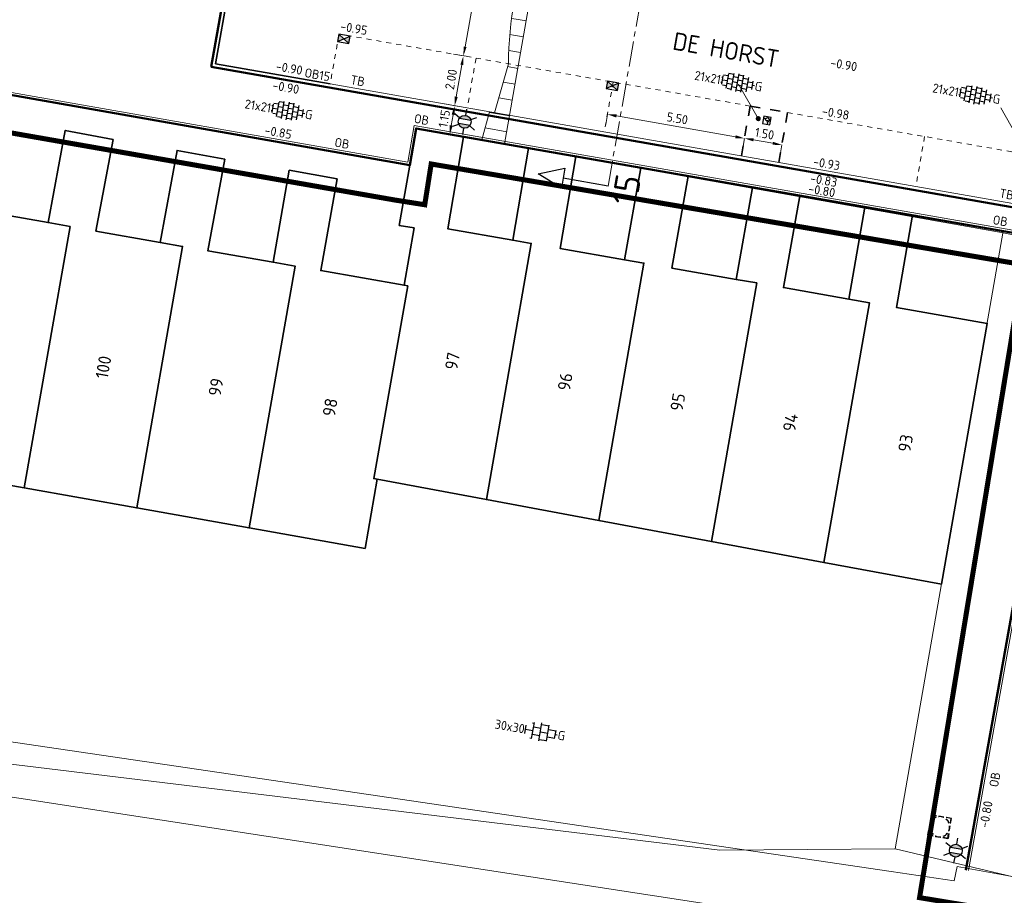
# Model space of a CAD drawing. Header units: metres. Extents: x 2514 to 227642, y 1683 to 852646.
# Tile 306 of 462: x 113983 to 114022, y 426171 to 426205. Entities that reach past the tile are written whole.
import ezdxf
from ezdxf.enums import TextEntityAlignment as Align
from ezdxf.lldxf.tags import DXFTag

# ---------------------------------------------------------------- set-up
doc = ezdxf.new("R2010")
doc.units = ezdxf.units.M
for name, pattern in [('VW-1-1_STREEP', [2, 1, -1]), ('XX-CENTER', [8, 5, -1, 1, -1]), ('ZZ-HIDDEN-SO', [4, 2, -2])]:
    doc.linetypes.add(name, pattern=pattern)
doc.layers.get('Defpoints').update_dxf_attribs({"color": 244, "lineweight": 35})
for name, color, linetype, lineweight in [('B-WE-GR-BEPLANTING_CULTUUR_HEESTERS-GV', 252, 'Continuous', 18), ('B-WE-KG-GRENS_PERCEEL-GV', 252, 'KG-PERCEEL', 18), ('B-WE-OG-BEBOUWING-GV', 4, 'Continuous', 35), ('B-WE-OG-BEBOUWING_HUISNUMMER-T25-200', 7, 'Continuous', 25), ('B-WE-OG-BEBOUWING_STRAATNAAM-T35', 2, 'Continuous', 35), ('B-WE-VH-VERHARDING_TEGEL-GV', 252, 'Continuous', 18), ('N-PRES-BETONTEGELS', 254, 'Continuous', 5), ('N-WE-IE-MEUBILAIR_WEGMEUBILAIR_LICHTMAST-S', 7, 'Continuous', 25), ('N-WE-KG-WERKGRENS-G', 7, 'XX-CENTER', 35), ('N-WE-RI-HWA_KOLK-S', 150, 'Continuous', 25), ('N-WE-RI-PUT-OPHOOGTEBRENGEN-S', 7, 'Continuous', 25), ('N-WE-VH-KANTOPSLUITING-T18', 1, 'Continuous', 18), ('N-WE-VH-KANTOPSLUITING_ACHTERKANTBAND-G', 1, 'Continuous', 50), ('N-WE-VH-KANTOPSLUITING_OPSLUITBAND_100X200-G', 1, 'Continuous', 18), ('N-WE-VH-KANTOPSLUITING_OPSLUITBAND_150X250-G', 1, 'Continuous', 35), ('N-WE-VH-KANTOPSLUITING_TROTTOIRBAND_130 150-G', 2, 'Continuous', 13), ('N-WE-VH-M', 7, 'Continuous', 18), ('N-WE-VH-MATERIAALGRENS-G', 7, 'ZZ-HIDDEN-SO', 35), ('N-WE-VH-NAP-T18', 1, 'Continuous', 18), ('N-WE-VH-VERHARDING_TEGEL-S', 1, 'Continuous', 25), ('N-WE-VH-VERKANTING-G', 252, 'Continuous', 5), ('N-WE-VH-VERKEERSTEGEL-S', 7, 'Continuous', 25), ('N-WE-VW-MARKERING_LANGS_STREEP_11_010-G', 7, 'VW-1-1_STREEP', 13), ('X-XX-AL-VERWIJZING-S', 7, 'Continuous', 25), ('X-XX-AL-VERWIJZING_DOORSNEDE-G', 7, 'XX-CENTER', 18)]:
    doc.layers.add(name, color=color, linetype=linetype, lineweight=lineweight)
doc.styles.add('ISO', font='NLCS-ISO.ttf')
doc.styles.add('NLCS-ISO', font='NLCS-ISO.ttf', dxfattribs={"height": 1.8})
doc.styles.add('NLCS-ISO-M200-T18', font='NLCS-ISO.ttf', dxfattribs={"height": 0.36})
doc.styles.add('NLCS-ISO-M200-T25', font='NLCS-ISO.ttf', dxfattribs={"height": 0.5})
doc.styles.add('NLCS-ISO-M200-T35', font='NLCS-ISO.ttf', dxfattribs={"height": 0.7})
doc.styles.get("Standard").update_dxf_attribs({"font": 'romans'})
tags = doc.linetypes.add('KG-PERCEEL', pattern='A,5.5,-2,["P",Standard,S=1.8,R=0,X=-0.5,Y=-0.9],-2,5.5,-2,[5,NLCS.SHX,S=0.75,R=0,X=0,Y=0],-2', length=19).pattern_tags.tags
tags[6] = DXFTag(74, 10)
doc.dimstyles.new('NLCS-M200-T18-PIJL_L2_H1', dxfattribs={"dimscale": 0.2, "dimtxt": 2.5, "dimasz": 1.8, "dimexe": 2, "dimexo": 2, "dimgap": 0.7, "dimtad": 1, "dimzin": 0, "dimdsep": 46, "dimtxsty": 'NLCS-ISO-M200-T18', "dimcen": 0, "dimdle": 2, "dimclrd": 256, "dimclre": 256, "dimclrt": 1, "dimadec": 1, "dimazin": 0, "dimtfac": 1, "dimtdec": 3, "dimtofl": 0, "dimtmove": 0, "dimatfit": 3, "dimfxl": 2, "dimfxlon": 1, "dimtfillclr": 256, "dimtolj": 1, "dimtzin": 0, "dimlwd": -1, "dimlwe": -1, "dimarcsym": 0})
doc.dimstyles.new('NLCS-M200-T18-PIJL_L2_H2', dxfattribs={"dimscale": 0.2, "dimtxt": 2.5, "dimasz": 1.8, "dimexe": 2, "dimexo": 2, "dimgap": 0.7, "dimtad": 1, "dimzin": 0, "dimdsep": 46, "dimtxsty": 'NLCS-ISO-M200-T18', "dimcen": 0, "dimdle": 2, "dimclrd": 256, "dimclre": 256, "dimclrt": 1, "dimazin": 0, "dimtfac": 1, "dimtdec": 3, "dimtofl": 0, "dimtmove": 0, "dimatfit": 3, "dimfxl": 2, "dimfxlon": 1, "dimtfillclr": 256, "dimtolj": 1, "dimtzin": 0, "dimlwd": -1, "dimlwe": -1, "dimarcsym": 0})

# ---------------------------------------------------------------- blocks, each defined once
blk = doc.blocks.new('SVH-VERKEERSTEGEL_300X300_ROLSTOELTEGEL')
blk.add_hatch(color=256).paths.add_polyline_path([(-0.054, -0.046), (-0.054, -0.047, 33.986882)])
blk.add_line((0.014, -0.112), (-0.049, -0.112))
at = {"flags": 128}
blk.add_lwpolyline([(-0.054, -0.047, 33.986882), (-0.054, -0.046), (-0.049, -0.146), (0.038, -0.146), (0.075, -0.213), (0.11, -0.213)], format="xyb", dxfattribs=at)
blk.add_arc((-0.025, -0.188), 0.076, 125.8345, 346.0957)
blk.add_3dface([(-0.15, -0.3), (0.15, -0.3), (0.15, 0), (-0.15, 0)])
blk = doc.blocks.new('SVH-TEGEL_300X300_DUN_HALFST_KL-SO')
for p, q in [((-3.08, 0.75), (-3, 0.75)), ((-3, -0.83), (-3, 0.83)), ((-3, 0), (-1.5, 0)), ((-1.84, 1.5), (-1.5, 1.5)), ((-1.5, -1.6), (-1.5, 1.6)), ((-1.5, 0.75), (0, 0.75)), ((0, -1.78), (0, 1.78)), ((0, 1.5), (1.5, 1.5)), ((0, 0), (1.5, 0)), ((1.5, -1.6), (1.5, 1.6)), ((1.5, 0.75), (3, 0.75)), ((3, -0.83), (3, 0.83)), ((3, 0), (3.39, 0)), ((-3.08, -0.75), (-3, -0.75)), ((-1.84, -1.5), (-1.5, -1.5)), ((-1.5, -0.75), (0, -0.75)), ((0, -1.5), (1.5, -1.5)), ((1.5, -0.75), (3, -0.75))]:
    blk.add_line(p, q)
at = {"style": 'NLCS-ISO'}
blk.add_attdef('FORMAAT', text='', height=1.8, dxfattribs=at).set_placement((-3.18, 0), align=Align.MIDDLE_RIGHT)
blk.add_attdef('KLEUR', text='', height=1.8, dxfattribs=at).set_placement((3.49, 0), align=Align.MIDDLE_LEFT)
at = {"style": 'NLCS-ISO', "flags": 1}
blk.add_attdef('FUNCTIE', text='', height=1.8, dxfattribs=at).set_placement((0.12, -3.58), align=Align.MIDDLE_CENTER)
blk = doc.blocks.new('SRI-PUT_OPHOOGTEBRENGEN-SO-flat-84')
at = {"layer": 'N-WE-RI-PUT-OPHOOGTEBRENGEN-S', "lineweight": -3}
for points in [[(-0.129, 0.426), (-0.326, 0.459), (-0.36, 0.262)], [(0.167, 0.376), (-0.031, 0.409)], [(-0.376, 0.163), (-0.41, -0.034)], [(0.429, 0.129), (0.462, 0.326), (0.265, 0.359)], [(0.379, -0.167), (0.413, 0.03)], [(-0.426, -0.133), (-0.459, -0.33), (-0.262, -0.363)], [(-0.164, -0.38), (0.034, -0.413)]]:
    blk.add_lwpolyline(points, dxfattribs=at)
at = {"layer": 'N-WE-RI-PUT-OPHOOGTEBRENGEN-S'}
blk.add_lwpolyline([(0.363, -0.266), (0.329, -0.463), (0.132, -0.43)], dxfattribs=at)
at = {"layer": 'N-WE-RI-PUT-OPHOOGTEBRENGEN-S', "lineweight": -3, "ltscale": 0.2}
for start, end in [(65.4292, 95.4292), (155.4292, 185.4292), (110.4292, 140.4292), (20.4292, 50.4292), (335.434, 5.434), (200.434, 230.434), (245.434, 275.434), (290.434, 320.434)]:
    blk.add_arc((0.002, -0.002), 0.4, start, end, dxfattribs=at)
blk = doc.blocks.new('SRI-PUT_OPHOOGTEBRENGEN-SO-flat-119')
at = {"layer": 'N-WE-RI-PUT-OPHOOGTEBRENGEN-S', "lineweight": -3}
for points in [[(-0.13, 0.427), (-0.327, 0.461), (-0.362, 0.265)], [(0.165, 0.375), (-0.032, 0.41)], [(-0.379, 0.166), (-0.413, -0.031)], [(0.426, 0.126), (0.461, 0.323), (0.264, 0.358)], [(0.375, -0.169), (0.409, 0.028)], [(-0.17, -0.378), (0.027, -0.413)], [(0.126, -0.43), (0.323, -0.465), (0.357, -0.268)]]:
    blk.add_lwpolyline(points, dxfattribs=at)
at = {"layer": 'N-WE-RI-PUT-OPHOOGTEBRENGEN-S'}
blk.add_lwpolyline([(-0.268, -0.361), (-0.465, -0.326), (-0.431, -0.129)], dxfattribs=at)
at = {"layer": 'N-WE-RI-PUT-OPHOOGTEBRENGEN-S', "lineweight": -3}
for start_param, end_param in [(4.450548, 4.974147), (6.021428, 6.545027), (5.23603, 5.759628), (3.66515, 4.188748), (2.879751, 3.40335), (0.523641, 1.047239), (1.309039, 1.832638), (2.094353, 2.617952)]:
    blk.add_ellipse((-0.002, -0.002), major_axis=(-0.394, 0.069), ratio=0.999848, start_param=start_param, end_param=end_param, dxfattribs=at)
blk = doc.blocks.new('N-SRI-KOLK_STRAAT_450X300-SO')
h = blk.add_hatch(color=256)
h.dxf.hatch_style = 1
h.paths.add_polyline_path([(0, 0.75), (-1.125, 1.5), (-1.125, 0)])
h.paths.add_polyline_path([(1.125, 1.5), (0, 0.75), (1.125, 0)])
for p, q in [((-1.125, 0), (1.125, 1.5)), ((1.125, 0), (-1.125, 1.5))]:
    blk.add_line(p, q)
at = {"flags": 128}
blk.add_lwpolyline([(-1.125, 0), (1.125, 0), (1.125, 1.5), (-1.125, 1.5)], close=True, dxfattribs=at)
blk = doc.blocks.new('*D609')
at = {"layer": 'Defpoints', "color": 0, "ltscale": 0.2, "transparency": 16777216}
for p in [(114011.392, 426200.922), (114012.818, 426200.371), (114012.87, 426200.664)]:
    blk.add_point(p, dxfattribs=at)
at = {"layer": 'N-WE-VH-M', "ltscale": 0.2, "transparency": 16777216}
for p, q in [((114011.341, 426200.63), (114011.272, 426200.236)), ((114011.695, 426200.568), (114012.464, 426200.433)), ((114012.818, 426200.371), (114012.749, 426199.977))]:
    blk.add_line(p, q, dxfattribs=at)
for points in [[(114011.706, 426200.627), (114011.685, 426200.509), (114011.341, 426200.63)], [(114012.474, 426200.492), (114012.453, 426200.374), (114012.818, 426200.371)]]:
    blk.add_solid(points, dxfattribs=at)
at = {"layer": 'N-WE-VH-M', "ltscale": 0.2, "transparency": 16777216, "insert": (114012.135, 426200.816), "char_height": 0.36, "attachment_point": 5, "rotation": 350.0779, "style": 'NLCS-ISO-M200-T18'}
blk.add_mtext('\\A1;1.50', dxfattribs=at)
blk = doc.blocks.new('*D610')
at = {"layer": 'Defpoints', "color": 0, "ltscale": 0.2, "transparency": 16777216}
for p in [(114005.923, 426201.577), (114005.923, 426201.577), (114011.341, 426200.63)]:
    blk.add_point(p, dxfattribs=at)
at = {"layer": 'N-WE-VH-M', "ltscale": 0.2, "transparency": 16777216}
for p, q in [((114005.923, 426201.577), (114005.854, 426201.183)), ((114010.986, 426200.692), (114006.278, 426201.515)), ((114011.341, 426200.63), (114011.272, 426200.236))]:
    blk.add_line(p, q, dxfattribs=at)
for points in [[(114006.288, 426201.574), (114006.267, 426201.456), (114005.923, 426201.577)], [(114010.997, 426200.751), (114010.976, 426200.633), (114011.341, 426200.63)]]:
    blk.add_solid(points, dxfattribs=at)
at = {"layer": 'N-WE-VH-M', "ltscale": 0.2, "transparency": 16777216, "insert": (114008.687, 426201.419), "char_height": 0.36, "attachment_point": 5, "rotation": 350.0779, "style": 'NLCS-ISO-M200-T18'}
blk.add_mtext('\\A1;5.50', dxfattribs=at)
blk = doc.blocks.new('*D497')
at = {"layer": 'Defpoints', "color": 0, "transparency": 16777216}
for p in [(114001.111, 426208.842), (114001.608, 426208.754), (114000.729, 426203.803)]:
    blk.add_point(p, dxfattribs=at)
at = {"layer": 'N-WE-VH-M', "transparency": 16777216}
for p, q in [((114001.214, 426208.824), (114000.717, 426208.912)), ((114000.295, 426204.246), (114001.048, 426208.488)), ((114000.335, 426203.873), (113999.838, 426203.961))]:
    blk.add_line(p, q, dxfattribs=at)
for points in [[(114000.989, 426208.498), (114001.107, 426208.477), (114001.111, 426208.842)], [(114000.236, 426204.256), (114000.354, 426204.235), (114000.232, 426203.891)]]:
    blk.add_solid(points, dxfattribs=at)
at = {"layer": 'N-WE-VH-M', "transparency": 16777216, "insert": (114000.356, 426206.423), "char_height": 0.36, "attachment_point": 5, "rotation": 79.9328, "style": 'NLCS-ISO-M200-T18'}
blk.add_mtext('\\A1;5.03', dxfattribs=at)
blk = doc.blocks.new('*D498')
at = {"layer": 'Defpoints', "color": 0, "transparency": 16777216}
for p in [(114000.729, 426203.803), (113999.887, 426201.92), (114000.384, 426201.833)]:
    blk.add_point(p, dxfattribs=at)
at = {"layer": 'N-WE-VH-M', "transparency": 16777216}
for p, q in [((114000.335, 426203.872), (113999.837, 426203.959)), ((114000.169, 426203.535), (113999.949, 426202.274)), ((113999.99, 426201.902), (113999.493, 426201.989))]:
    blk.add_line(p, q, dxfattribs=at)
for points in [[(114000.11, 426203.546), (114000.229, 426203.525), (114000.231, 426203.89)], [(113999.89, 426202.285), (114000.008, 426202.264), (113999.887, 426201.92)]]:
    blk.add_solid(points, dxfattribs=at)
at = {"layer": 'N-WE-VH-M', "transparency": 16777216, "insert": (113999.744, 426202.96), "char_height": 0.36, "attachment_point": 5, "rotation": 80.0779, "style": 'NLCS-ISO-M200-T18'}
blk.add_mtext('\\A1;2.00', dxfattribs=at)
blk = doc.blocks.new('*D499')
at = {"layer": 'Defpoints', "color": 0, "transparency": 16777216}
for p in [(114000.384, 426201.833), (113999.689, 426200.787), (114000.186, 426200.7)]:
    blk.add_point(p, dxfattribs=at)
at = {"layer": 'N-WE-VH-M', "transparency": 16777216}
for p, q in [((113999.99, 426201.902), (113999.493, 426201.989)), ((113999.825, 426201.565), (113999.751, 426201.142)), ((113999.792, 426200.769), (113999.295, 426200.856))]:
    blk.add_line(p, q, dxfattribs=at)
for points in [[(113999.766, 426201.575), (113999.884, 426201.555), (113999.887, 426201.92)], [(113999.692, 426201.152), (113999.81, 426201.131), (113999.689, 426200.787)]]:
    blk.add_solid(points, dxfattribs=at)
at = {"layer": 'N-WE-VH-M', "transparency": 16777216, "insert": (113999.473, 426201.408), "char_height": 0.36, "attachment_point": 5, "rotation": 80.0779, "style": 'NLCS-ISO-M200-T18'}
blk.add_mtext('\\A1;1.15', dxfattribs=at)
blk = doc.blocks.new('SAL-VERWIJZING_DOORSNEDE_BOVEN-SO')
for p, q in [((-2, 9), (0, 14)), ((0, 14), (2, 9)), ((2, 9), (-2, 9)), ((0, 0), (0, 9))]:
    blk.add_line(p, q)
at = {"lineweight": 50, "style": 'NLCS-ISO'}
blk.add_attdef('...', text='', height=5, dxfattribs=at).set_placement((-0.05, -1.19), align=Align.TOP_CENTER)
blk = doc.blocks.new('SVH-TEGEL_200X200_HALFST_KL-SO')
for p, q in [((-3, 0.5), (-3.26, 0.5)), ((-2, 1), (-3, 1)), ((-3, -0.83), (-3, 0.83)), ((-2, 0), (-3, 0)), ((-1, 1.5), (-2, 1.5)), ((-2, -1.44), (-2, 1.44)), ((-1, 0.5), (-2, 0.5)), ((-1, -1.7), (-1, 1.7)), ((0, 1), (-1, 1)), ((0, 0), (-1, 0)), ((0, -1.78), (0, 1.78)), ((1, 1.5), (0, 1.5)), ((1, 0.5), (0, 0.5)), ((1, -1.7), (1, 1.7)), ((2, 1), (1, 1)), ((2, 0), (1, 0)), ((2, -1.44), (2, 1.44)), ((3, 0.5), (2, 0.5)), ((3, -0.83), (3, 0.83)), ((3.39, 0), (3, 0)), ((-3, -0.5), (-3.26, -0.5)), ((-2, -1), (-2.81, -1)), ((-1, -0.5), (-2, -0.5)), ((-1, -1.5), (-1.84, -1.5)), ((0, -1), (-1, -1)), ((1, -0.5), (0, -0.5)), ((1, -1.5), (0, -1.5)), ((2, -1), (1, -1)), ((3, -0.5), (2, -0.5))]:
    blk.add_line(p, q)
at = {"style": 'NLCS-ISO'}
blk.add_attdef('FORMAAT', text='', height=1.8, dxfattribs=at).set_placement((-3.36, 0), align=Align.MIDDLE_RIGHT)
blk.add_attdef('KLEUR', text='', height=1.8, dxfattribs=at).set_placement((3.49, 0), align=Align.MIDDLE_LEFT)
at = {"style": 'NLCS-ISO', "flags": 1}
blk.add_attdef('FUNCTIE', text='', height=1.8, dxfattribs=at).set_placement((0.12, -3.58), align=Align.MIDDLE_CENTER)
blk = doc.blocks.new('N-SIE-WEG_LICHTMAST-SO')
h = blk.add_hatch(color=256)
h.paths.add_polyline_path([(1.16, 0.5, 0.658505), (-1.16, 0.5)])
h.paths.add_polyline_path([(-1.16, -0.5, 0.658505), (1.16, -0.5)])
at = {"flags": 128}
for points in [[(0, 1.27), (0, 2.53)], [(-2.19, 1.27), (-1.1, 0.63)], [(-1.16, 0.5), (1.16, 0.5)], [(1.1, 0.63), (2.19, 1.27)], [(-2.19, -1.27), (-1.1, -0.63)], [(-1.16, -0.5), (1.16, -0.5)], [(0, -1.27), (0, -2.53)], [(2.19, -1.27), (1.1, -0.63)]]:
    blk.add_lwpolyline(points, dxfattribs=at)
at = {"ltscale": 0.5}
blk.add_circle((0, 0), 1.27, dxfattribs=at)
at = {"style": 'NLCS-ISO'}
blk.add_attdef('TYPE', text='', height=1.8, dxfattribs=at).set_placement((0, 2.53), align=Align.BOTTOM_CENTER)

msp = doc.modelspace()

# ---------------------------------------------------------------- hatches: boundary and pattern name
at = {"layer": 'N-WE-VH-VERKANTING-G', "ltscale": 0.2}
h = msp.add_hatch(dxfattribs=at)
h.set_pattern_fill('ANSI31', color=256, scale=0.2, angle=45)
h.set_pattern_definition([(170.05005, (113930.33084, 426275.3435), (-0.1097203, -0.625449), [])])
edge = h.paths.add_edge_path()
edge.add_line((114004.282, 426214.217), (114001.86, 426200.407))
edge.add_line((114001.86, 426200.407), (114000.956, 426200.565))
edge.add_line((114000.956, 426200.565), (114001.268, 426201.678))
edge.add_line((114001.268, 426201.678), (114001.465, 426201.644))
edge.add_line((114001.465, 426201.644), (114002.01, 426203.579))
edge.add_arc((114017.859, 426203.349), 15.851, 160.9292, 179.1703, ccw=False)
edge.add_line((114002.878, 426208.528), (114003.25, 426213.541))
edge.add_line((114003.25, 426213.541), (114003.056, 426213.575))
edge.add_line((114003.056, 426213.575), (114003.119, 426214.421))
edge.add_line((114003.119, 426214.421), (114004.282, 426214.217))

# ---------------------------------------------------------------- linework, layer by layer
at = {"layer": 'B-WE-GR-BEPLANTING_CULTUUR_HEESTERS-GV'}
msp.add_lwpolyline([(114017.556, 426169.191), (113962.572, 426177.63), (113962.123, 426173.64), (113987.849, 426168.956), (114015.93, 426164.115), (114016.554, 426164.108), (114017.19, 426164.255), (114017.762, 426164.555), (114018.441, 426165.161), (114018.761, 426165.657), (114019.133, 426167.778)], close=True, dxfattribs=at)
at = {"layer": 'B-WE-KG-GRENS_PERCEEL-GV', "ltscale": 0.2}
for points in [[(114017.294, 426172.556), (114021.572, 426196.959), (113998.362, 426201.019), (113998.109, 426199.571), (113972.953, 426204), (113973.113, 426204.896), (113967.098, 426205.948), (113966.088, 426200.205), (113966.669, 426200.102), (113962.955, 426178.971)], [(114053.283, 426166.233), (114023.242, 426171.147), (114017.294, 426172.556), (114010.369, 426172.502), (113974.837, 426176.801), (113963.033, 426178.96), (113962.955, 426178.971), (113959.511, 426179.444)]]:
    msp.add_lwpolyline(points, dxfattribs=at)
at = {"layer": 'B-WE-OG-BEBOUWING-GV'}
for points in [[(113981.949, 426201.375), (113980.067, 426201.699), (113979.441, 426198.067), (113980.24, 426197.927), (113978.425, 426187.599), (113982.87, 426186.811), (113984.686, 426197.144), (113983.81, 426197.298), (113981.323, 426197.736)], [(113986.382, 426200.585), (113984.495, 426200.94), (113983.81, 426197.298), (113984.686, 426197.144), (113982.87, 426186.811), (113987.315, 426186.024), (113989.132, 426196.361), (113988.243, 426196.518), (113985.701, 426196.966)], [(114000.239, 426200.696), (113998.362, 426201.019), (113998.109, 426199.571), (113997.692, 426197.191), (113998.283, 426197.087), (113997.884, 426194.822), (113998.027, 426194.797), (113996.684, 426187.181), (113996.825, 426187.155), (114001.137, 426186.353), (114002.912, 426196.477), (114002.184, 426196.605), (113999.613, 426197.056)], [(113990.796, 426199.806), (113988.915, 426200.154), (113988.243, 426196.518), (113989.132, 426196.361), (113987.315, 426186.024), (113991.76, 426185.236), (113993.578, 426195.579), (113992.704, 426195.733), (113990.126, 426196.187)], [(114004.674, 426199.917), (114002.806, 426200.237), (114002.184, 426196.605), (114002.912, 426196.477), (114001.137, 426186.353), (114005.585, 426185.525), (114007.368, 426195.697), (114006.601, 426195.831), (114004.051, 426196.278)], [(113995.236, 426199.031), (113993.349, 426199.366), (113992.704, 426195.733), (113993.578, 426195.579), (113991.76, 426185.236), (113996.343, 426184.424), (113996.825, 426187.155), (113996.684, 426187.181), (113998.027, 426194.797), (113997.884, 426194.822), (113994.591, 426195.401)], [(114009.109, 426199.141), (114007.239, 426199.469), (114006.601, 426195.831), (114007.368, 426195.697), (114005.585, 426185.525), (114010.033, 426184.698), (114011.824, 426194.915), (114011.013, 426195.057), (114008.471, 426195.503)], [(114013.533, 426198.357), (114011.664, 426198.692), (114011.013, 426195.057), (114011.824, 426194.915), (114010.033, 426184.698), (114014.481, 426183.87), (114016.281, 426194.134), (114015.469, 426194.276), (114012.883, 426194.729)], [(114017.983, 426197.587), (114016.104, 426197.915), (114015.469, 426194.276), (114016.281, 426194.134), (114014.481, 426183.87), (114019.126, 426183.006), (114020.934, 426193.318), (114017.347, 426193.947)]]:
    msp.add_lwpolyline(points, close=True, dxfattribs=at)
at = {"layer": 'B-WE-VH-VERHARDING_TEGEL-GV'}
for points in [[(114073.785, 426171.067), (114066.615, 426167.637), (114063.34, 426166.07), (114059.601, 426164.442), (114056.041, 426165.116), (114054.449, 426165.418), (114023.229, 426171.215), (114019.742, 426171.854), (114019.635, 426171.281), (114017.135, 426171.649), (113963.1, 426179.612), (113961.17, 426179.896), (113959.637, 426180.121), (113923.568, 426185.436), (113921.744, 426185.705)], [(113920.051, 426185.359), (113919.424, 426181.266), (113920.824, 426180.934), (113921.214, 426183.978), (113960.627, 426177.928), (113959.939, 426174.048), (113962.123, 426173.64), (113962.572, 426177.63), (114017.556, 426169.191)]]:
    msp.add_lwpolyline(points, dxfattribs=at)
at = {"layer": 'N-PRES-BETONTEGELS'}
for p, q in [((113989.82, 426201.03), (113998.109, 426199.571)), ((113998.109, 426199.571), (113998.362, 426201.019)), ((113998.362, 426201.019), (114021.561, 426196.892)), ((114021.561, 426196.892), (114024.331, 426196.354))]:
    msp.add_line(p, q, dxfattribs=at)
at = {"layer": 'N-WE-KG-WERKGRENS-G', "ltscale": 0.5, "const_width": 0.2, "flags": 128}
msp.add_lwpolyline([(113539.652, 426425.541), (113533.034, 426426.579), (113512.978, 426310.885), (113509.106, 426305.095), (113507.039, 426292.73), (113504.728, 426279.396), (113497.949, 426267.392), (113491.721, 426263.905), (113496.136, 426256.365), (113502.435, 426260.053, -0.182232), (113509.838, 426261.318, -0.126544), (113516.642, 426258.09), (113523.828, 426262.829), (113521.668, 426266.104), (113525.98, 426265.334), (113539.291, 426339.571), (113541.863, 426353.106), (113543.716, 426365.72), (113550.178, 426401.905), (113551.547, 426409.78), (113574.553, 426405.734), (113573.157, 426397.506), (113607.198, 426391.573), (113606.914, 426389.946), (113619.162, 426387.845), (113613.609, 426356.275), (113601.182, 426358.276), (113600.845, 426356.182), (113597.954, 426356.648), (113593.562, 426350.547), (113574.97, 426354.003), (113574.327, 426350.546), (113615.634, 426343.691), (113593.57, 426263.699, 0.356973), (113596.583, 426256.89), (113595.271, 426248.698), (113599.487, 426248.023), (113601.054, 426254.868), (113602.72, 426255.869), (113636.901, 426249.843), (113711.239, 426237.251), (113711.078, 426236.35), (113716.526, 426235.533), (113716.685, 426236.595), (113718.512, 426236.321), (113734.103, 426277.353), (113735.865, 426278.617), (113776.182, 426271.575), (113774.564, 426262.996), (113804.256, 426258), (113798.274, 426223.759), (113796.469, 426212.743), (113816.717, 426209.189), (113821.532, 426236.979), (113822.449, 426236.82), (113823.388, 426242.034), (113822.132, 426242.26), (113830.108, 426272.94), (113832.685, 426287.571), (113850.983, 426284.543), (113878.799, 426279.99), (113865.198, 426203.132), (113884.246, 426200.097), (113884.458, 426196.374), (113883.446, 426190.397), (113921.214, 426183.978), (113921.482, 426185.328), (113923.778, 426184.872), (113926.223, 426198.093), (113928.449, 426210.745), (113964.907, 426204.42), (113960.406, 426178.602), (113963.561, 426178.134), (113967.734, 426203.401), (113997.515, 426198.193), (113998.702, 426198.006), (113998.957, 426199.616), (114022.375, 426195.633), (114018.261, 426170.621), (114024.177, 426169.647), (114029.085, 426200.395), (114026.448, 426200.718), (114031.499, 426230.088), (114054.44, 426226.248), (114057.477, 426225.696), (114056.841, 426222.197), (114059.961, 426221.626), (114065.65, 426244.354), (114035.59, 426249.218), (114041.184, 426283.399), (114056.073, 426280.709), (114056.721, 426283.698), (114042.185, 426286.164), (114046.915, 426313.16), (114065.34, 426310.078), (114066.402, 426316.804), (114058.916, 426317.879), (114056.3, 426327.344), (114067.79, 426392.772), (114039.145, 426397.909), (113967.805, 426410.127), (113958.58, 426362.909), (114027.859, 426351.392), (114036.556, 426349.826), (114034.317, 426336.794), (114032.043, 426337.194), (114031.497, 426333.947), (114035.343, 426333.283), (114031.409, 426310.162), (113989.982, 426317.452), (113994.21, 426340.55), (114008.87, 426338.023), (114009.525, 426341.433), (113875.208, 426365.513)], format="xyb", dxfattribs=at)
at = {"layer": 'N-WE-VH-KANTOPSLUITING_ACHTERKANTBAND-G', "ltscale": 0.2}
for points in [[(113991.604, 426210.175), (113991.456, 426210.201), (113990.257, 426203.452)], [(113990.257, 426203.452), (114023.649, 426197.611), (114024.004, 426199.61)]]:
    msp.add_lwpolyline(points, dxfattribs=at)
at = {"layer": 'N-WE-VH-KANTOPSLUITING_ACHTERKANTBAND-G', "ltscale": 0.2, "flags": 128}
msp.add_lwpolyline([(114020.092, 426171.71), (114024.516, 426196.444), (113998.362, 426201.019), (113998.109, 426199.571), (113972.953, 426203.999), (113973.111, 426204.896), (113967.101, 426205.957), (113962.297, 426178.742)], dxfattribs=at)
at = {"layer": 'N-WE-VH-KANTOPSLUITING_OPSLUITBAND_100X200-G', "ltscale": 0.2}
for p, q in [((113998.028, 426199.687), (113973.069, 426204.08)), ((113998.281, 426201.135), (113998.028, 426199.687)), ((114024.633, 426196.525), (113998.281, 426201.135)), ((114020.19, 426171.693), (114024.633, 426196.525))]:
    msp.add_line(p, q, dxfattribs=at)
at = {"layer": 'N-WE-VH-KANTOPSLUITING_OPSLUITBAND_150X250-G', "ltscale": 0.2, "flags": 128}
for points in [[(113990.948, 426206.482), (113990.431, 426203.574)], [(113990.431, 426203.574), (113994.966, 426202.78)]]:
    msp.add_lwpolyline(points, dxfattribs=at)
at = {"layer": 'N-WE-VH-KANTOPSLUITING_TROTTOIRBAND_130 150-G', "ltscale": 0.2}
msp.add_lwpolyline([(113994.966, 426202.78), (114023.232, 426197.836)], dxfattribs=at)
at = {"layer": 'N-WE-VH-MATERIAALGRENS-G', "ltscale": 0.2, "flags": 128}
for points in [[(114011.564, 426201.907), (114011.22, 426199.937)], [(114011.564, 426201.907), (114013.042, 426201.649)], [(114013.042, 426201.649), (114012.697, 426199.679)]]:
    msp.add_lwpolyline(points, dxfattribs=at)
at = {"layer": 'N-WE-VH-VERKANTING-G', "ltscale": 0.2, "flags": 128}
msp.add_lwpolyline([(114004.282, 426214.217), (114001.86, 426200.407), (114000.956, 426200.565), (114001.268, 426201.678), (114001.465, 426201.644), (114002.01, 426203.579, -0.07976), (114002.878, 426208.528), (114003.25, 426213.541), (114003.056, 426213.575), (114003.119, 426214.421)], format="xyb", close=True, dxfattribs=at)
at = {"layer": 'N-WE-VW-MARKERING_LANGS_STREEP_11_010-G', "ltscale": 0.2}
for points in [[(114011.564, 426201.907), (113995.311, 426204.751), (113994.966, 426202.78)], [(114000.729, 426203.803), (114000.384, 426201.833)], [(114006.147, 426202.855), (114005.802, 426200.885)], [(114023.877, 426199.754), (114013.042, 426201.649)], [(114018.46, 426200.701), (114018.115, 426198.731)]]:
    msp.add_lwpolyline(points, dxfattribs=at)
at = {"layer": 'X-XX-AL-VERWIJZING_DOORSNEDE-G', "ltscale": 0.2, "flags": 128}
msp.add_lwpolyline([(114005.947, 426198.74), (114008.753, 426214.734)], dxfattribs=at)

# ---------------------------------------------------------------- block references
at = {"layer": 'N-WE-IE-MEUBILAIR_WEGMEUBILAIR_LICHTMAST-S', "xscale": 0.2, "yscale": 0.2, "zscale": 0.2, "rotation": 350.1566500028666}
for p in [(114000.283, 426201.283), (114019.693, 426172.478)]:
    msp.add_blockref('N-SIE-WEG_LICHTMAST-SO', p, dxfattribs=at)
at = {"layer": 'N-WE-RI-HWA_KOLK-S', "ltscale": 0.2, "xscale": 0.2, "yscale": 0.2, "zscale": 0.2}
for p, rotation in [((113995.481, 426204.416), 350.0779461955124), ((114006.147, 426202.855), 170.0779461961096)]:
    msp.add_blockref('N-SRI-KOLK_STRAAT_450X300-SO', p, dxfattribs=dict(at, rotation=rotation))
at = {"layer": 'N-WE-RI-PUT-OPHOOGTEBRENGEN-S', "ltscale": 0.2}
for name, p in [('SRI-PUT_OPHOOGTEBRENGEN-SO-flat-119', (114019.053, 426173.425)), ('SRI-PUT_OPHOOGTEBRENGEN-SO-flat-84', (114019.058, 426173.424))]:
    msp.add_blockref(name, p, dxfattribs=at)
at = {"layer": 'N-WE-VH-VERHARDING_TEGEL-S'}
for name, p, xscale, yscale, zscale, rotation, values in [('SVH-TEGEL_200X200_HALFST_KL-SO', (114011.065, 426202.827), 0.2000000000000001, 0.2000000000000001, 0.2000000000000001, 349.9328181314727, {'FORMAAT': '21x21', 'KLEUR': 'G'}), ('SVH-TEGEL_200X200_HALFST_KL-SO', (114020.474, 426202.331), 0.2000000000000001, 0.2000000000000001, 0.2000000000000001, 349.9328181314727, {'FORMAAT': '21x21', 'KLEUR': 'G'}), ('SVH-TEGEL_200X200_HALFST_KL-SO', (113993.29, 426201.712), 0.2000000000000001, 0.2000000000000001, 0.2000000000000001, 350.3468327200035, {'FORMAAT': '21x21', 'KLEUR': 'G'}), ('SVH-TEGEL_300X300_DUN_HALFST_KL-SO', (114003.275, 426177.173), 0.2, 0.2, 0.2, 350.0135621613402, {'FORMAAT': '30x30', 'KLEUR': 'G'})]:
    msp.add_blockref(name, p, dxfattribs=dict(at, xscale=xscale, yscale=yscale, zscale=zscale, rotation=rotation)).add_auto_attribs(values)
at = {"layer": 'N-WE-VH-VERKEERSTEGEL-S', "ltscale": 0.2, "rotation": 170.0135621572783}
msp.add_blockref('SVH-VERKEERSTEGEL_300X300_ROLSTOELTEGEL', (114012.199, 426201.185), dxfattribs=at)
at = {"layer": 'X-XX-AL-VERWIJZING-S', "ltscale": 0.2, "xscale": 0.2, "yscale": 0.2, "zscale": 0.2, "rotation": 80.05004763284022}
msp.add_blockref('SAL-VERWIJZING_DOORSNEDE_BOVEN-SO', (114005.947, 426198.74), dxfattribs=at).add_auto_attribs({'...': '15'})

# ---------------------------------------------------------------- texts
at = {"layer": 'B-WE-OG-BEBOUWING_HUISNUMMER-T25-200', "style": 'NLCS-ISO-M200-T25'}
for s, p in [('100', (113986.001, 426191.586)), ('97', (113999.798, 426191.829)), ('96', (114004.252, 426191.013)), ('99', (113990.447, 426190.8)), ('95', (114008.704, 426190.208)), ('98', (113994.961, 426190.002)), ('94', (114013.156, 426189.404)), ('93', (114017.707, 426188.582))]:
    msp.add_text(s, height=0.5, rotation=80, dxfattribs=at).set_placement(p, align=Align.MIDDLE)
at = {"layer": 'B-WE-OG-BEBOUWING_STRAATNAAM-T35', "style": 'NLCS-ISO-M200-T35'}
msp.add_text('DE HORST', height=0.7, rotation=350, dxfattribs=at).set_placement((114010.612, 426204.124), align=Align.MIDDLE)
at = {"layer": 'N-WE-VH-KANTOPSLUITING-T18', "style": 'NLCS-ISO-M200-T18'}
for s, rotation, p in [('OB15', 350.05, (113993.929, 426203.058)), ('TB', 350.05, (113995.746, 426202.777)), ('OB', 350.05, (113998.257, 426201.247)), ('OB', 350.05, (113995.112, 426200.307)), ('TB', 350.05, (114021.395, 426198.291)), ('OB', 350.05, (114021.132, 426197.245)), ('OB', 80.1086, (114021.361, 426174.967))]:
    msp.add_text(s, height=0.36, rotation=rotation, dxfattribs=at).set_placement(p)
at = {"layer": 'N-WE-VH-NAP-T18', "style": 'ISO'}
for s, rotation, p in [('-0.95', 350.05, (113995.343, 426204.894)), ('-0.90', 350.05, (113992.793, 426203.315)), ('-0.90', 350.05, (114014.716, 426203.456)), ('-0.90', 350.05, (113992.661, 426202.561)), ('-0.98', 350.05, (114014.38, 426201.542)), ('-0.85', 350.05, (113992.349, 426200.785)), ('-0.93', 350.05, (114014.032, 426199.547)), ('-0.83', 350.05, (114013.914, 426198.887)), ('-0.80', 350.05, (114013.843, 426198.478)), ('-0.80', 80.1086, (114020.973, 426173.358))]:
    msp.add_text(s, height=0.36, rotation=rotation, dxfattribs=at).set_placement(p)

# ---------------------------------------------------------------- dimensions: what is measured, and where the dimension line sits
at = {"layer": 'N-WE-VH-M'}
for p1, p2, distance, picture, middle in [((114000.729, 426203.803), (114001.608, 426208.754), 0.505, '*D497', (114000.356, 426206.423)), ((114000.729, 426203.803), (114000.384, 426201.833), -0.505, '*D498', (113999.744, 426202.96)), ((114000.384, 426201.833), (114000.186, 426200.7), -0.505, '*D499', (113999.473, 426201.408))]:
    dim = msp.add_aligned_dim(p1=p1, p2=p2, distance=distance, dimstyle='NLCS-M200-T18-PIJL_L2_H1', override={"dimclrt": 256}, dxfattribs=at)
    dim.commit()
    dim.dimension.update_dxf_attribs({"geometry": picture, "text_midpoint": middle})
at = {"layer": 'N-WE-VH-M', "ltscale": 0.2}
for p1, p2, distance, picture, middle in [((114011.341, 426200.63), (114005.923, 426201.577), 0, '*D610', (114008.687, 426201.419)), ((114011.392, 426200.922), (114012.87, 426200.664), -0.297, '*D609', (114012.135, 426200.816))]:
    dim = msp.add_aligned_dim(p1=p1, p2=p2, distance=distance, dimstyle='NLCS-M200-T18-PIJL_L2_H2', override={"dimclrt": 256}, dxfattribs=at)
    dim.commit()
    dim.dimension.update_dxf_attribs({"geometry": picture, "text_midpoint": middle})

# ---------------------------------------------------------------- leaders
for points in [[(114011.885, 426201.408), (114011.1, 426202.773)], [(114022.271, 426200.441), (114021.471, 426201.832)]]:
    msp.add_leader(points, dimstyle='NLCS-M200-T18-PIJL_L2_H1', override={"dimasz": 1, "dimgap": 0.7, "dimtad": 0, "dimldrblk": 'Dot'}, dxfattribs=at)

doc.saveas('drawing.dxf')
